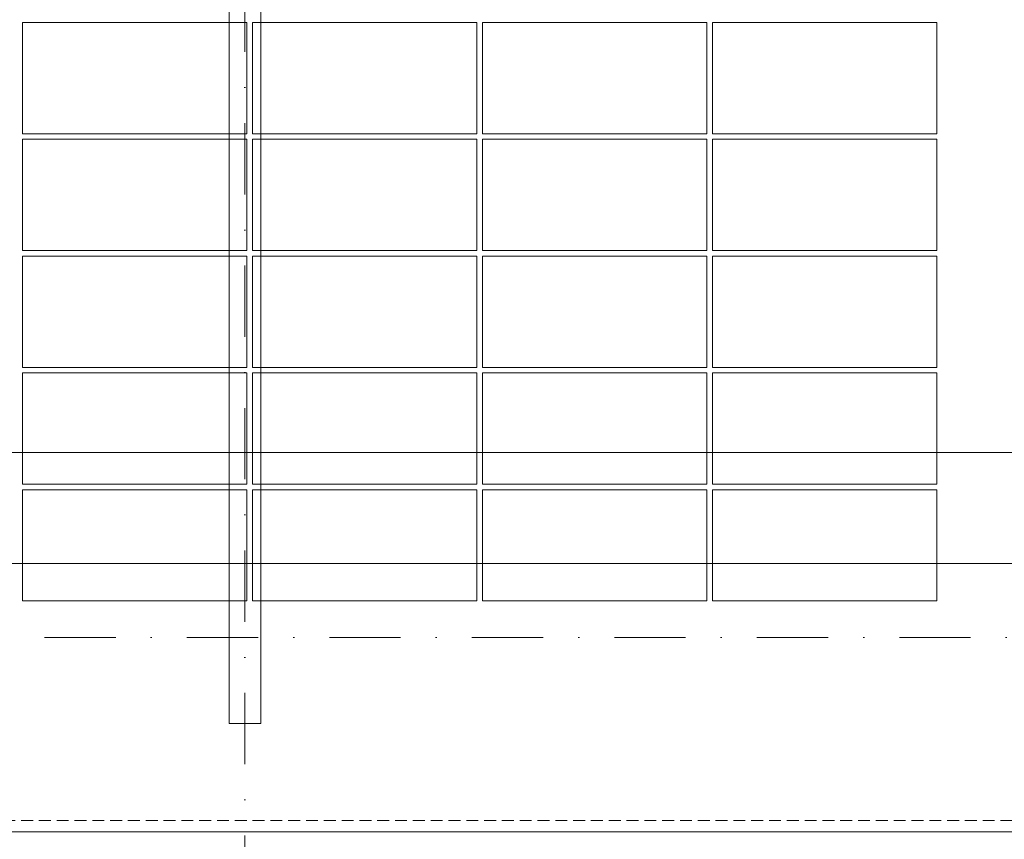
# Model space of a CAD drawing. Header units: millimetres. Extents: x -1695604 to 5289369, y -1488057 to 2187451.
# Tile 547 of 656: x 364795 to 370061, y 148920 to 153305. Entities that reach past the tile are written whole.
import ezdxf
from ezdxf import colors
from ezdxf.entities.mleader import LeaderData, LeaderLine
from ezdxf.math import Vec2, Vec3

# ---------------------------------------------------------------- set-up
doc = ezdxf.new("R2010")
doc.units = ezdxf.units.MM
for name, pattern in [('CENTERX2', [101.6, 63.5, -12.7, 12.7, -12.7]), ('DASHDOT', [25.4, 12.7, -6.35, 0, -6.35]), ('DASHED', [19.05, 12.7, -6.35]), ('HIDDEN', [9.525, 6.35, -3.175])]:
    doc.linetypes.add(name, pattern=pattern)
doc.layers.get('Defpoints').update_dxf_attribs({"color": 8})
for name, color, linetype, lineweight in [('A99_FVE', 30, 'Continuous', 5), ('A99_N_kce-pod', 7, 'DASHED', 20), ('A99_N_koty-200', 5, 'Continuous', 5), ('A99_N_koty-200 @ 1', 5, 'Continuous', 5), ('A99_N_koty-200 @ 10', 5, 'Continuous', 5), ('A99_N_koty-200 @ 100', 5, 'Continuous', 5), ('A99_N_koty-200 @ 200', 5, 'Continuous', 5), ('A99_N_koty-200 @ 250 (1)', 5, 'Continuous', 5), ('A99_N_koty-200 @ 250 (2)', 5, 'Continuous', 5), ('A99_N_koty-200 @ 400', 5, 'Continuous', 5), ('A99_N_txt-popis-50 @ 200', 240, 'Continuous', 9), ('A99_S_kce-pohl', 7, 'Continuous', 5), ('A99_S_osy', 1, 'CENTERX2', 5)]:
    doc.layers.add(name, color=color, linetype=linetype, lineweight=lineweight)
doc.styles.add('A99_kota', font='isocpeur.ttf', dxfattribs={"height": 2})
doc.styles.add('A99_popis', font='isocpeur.ttf')
doc.dimstyles.new('A99_kota_200 new', dxfattribs={"dimscale": 200, "dimtxt": 2, "dimasz": 1.2, "dimexe": 0.5, "dimexo": 1.5, "dimgap": 0.3, "dimtad": 1, "dimdec": 0, "dimzin": 3, "dimdsep": 46, "dimtxsty": 'A99_kota', "dimblk": 'ARCHTICK', "dimcen": 2.5, "dimazin": 2, "dimtfac": 0.75, "dimtdec": 0, "dimtmove": 2, "dimatfit": 0, "dimfxl": 0, "dimtolj": 1, "dimtzin": 0, "dimlwd": 5, "dimlwe": 5, "dimarcsym": 0})

# ---------------------------------------------------------------- blocks, each defined once
blk = doc.blocks.new('_ArchTick')
at = {"color": 0, "linetype": 'ByBlock', "const_width": 0.15}
blk.add_lwpolyline([(-0.5, -0.5), (0.5, 0.5)], dxfattribs=at)
blk = doc.blocks.new('*D4608')
at = {"layer": 'A99_N_koty-200', "color": 0, "linetype": 'Continuous', "lineweight": 5, "ltscale": 10, "transparency": 16777216}
for p, q in [((366000, 146925), (366000, 146475)), ((378000, 146925), (378000, 146475)), ((378000, 146525), (366000, 146525))]:
    blk.add_line(p, q, dxfattribs=at)
at = {"layer": 'Defpoints', "color": 0, "linetype": 'Continuous', "lineweight": 18, "ltscale": 10, "transparency": 16777216}
for p in [(366000, 149400), (378000, 149400), (366000, 146525)]:
    blk.add_point(p, dxfattribs=at)
at = {"layer": 'A99_N_koty-200', "color": 0, "linetype": 'Continuous', "lineweight": 5, "ltscale": 10, "transparency": 16777216, "xscale": 120, "yscale": 120, "zscale": 120, "rotation": 180}
blk.add_blockref('_ArchTick', (366000, 146525), dxfattribs=at)
at = {"layer": 'A99_N_koty-200', "color": 0, "linetype": 'Continuous', "lineweight": 5, "ltscale": 10, "transparency": 16777216, "xscale": 120, "yscale": 120, "zscale": 120}
blk.add_blockref('_ArchTick', (378000, 146525), dxfattribs=at)
at = {"layer": 'A99_N_koty-200', "color": 0, "linetype": 'Continuous', "ltscale": 10, "transparency": 16777216, "insert": (372000, 146655), "char_height": 200, "attachment_point": 5, "style": 'A99_kota'}
blk.add_mtext('\\A1;12000', dxfattribs=at)
blk = doc.blocks.new('*D4609')
at = {"layer": 'A99_N_koty-200', "color": 0, "linetype": 'Continuous', "lineweight": 5, "ltscale": 10, "transparency": 16777216}
for p, q in [((366000, 147325), (366000, 146425)), ((378000, 147325), (378000, 146425)), ((378000, 146525), (366000, 146525))]:
    blk.add_line(p, q, dxfattribs=at)
at = {"layer": 'Defpoints', "color": 0, "linetype": 'Continuous', "lineweight": 18, "ltscale": 10, "transparency": 16777216}
for p in [(366000, 149400), (378000, 149400), (366000, 146525)]:
    blk.add_point(p, dxfattribs=at)
at = {"layer": 'A99_N_koty-200', "color": 0, "linetype": 'Continuous', "lineweight": 5, "ltscale": 10, "transparency": 16777216, "xscale": 240, "yscale": 240, "zscale": 240, "rotation": 180}
blk.add_blockref('_ArchTick', (366000, 146525), dxfattribs=at)
at = {"layer": 'A99_N_koty-200', "color": 0, "linetype": 'Continuous', "lineweight": 5, "ltscale": 10, "transparency": 16777216, "xscale": 240, "yscale": 240, "zscale": 240}
blk.add_blockref('_ArchTick', (378000, 146525), dxfattribs=at)
at = {"layer": 'A99_N_koty-200', "color": 0, "linetype": 'Continuous', "ltscale": 10, "transparency": 16777216, "insert": (372000, 146785), "char_height": 400, "attachment_point": 5, "style": 'A99_kota'}
blk.add_mtext('\\A1;12000', dxfattribs=at)
blk = doc.blocks.new('*D4610')
at = {"layer": 'A99_N_koty-200', "color": 0, "linetype": 'Continuous', "lineweight": 5, "ltscale": 10, "transparency": 16777216}
for p, q in [((366000, 146529), (366000, 146524.5)), ((378000, 146525), (366000, 146525)), ((378000, 146529), (378000, 146524.5))]:
    blk.add_line(p, q, dxfattribs=at)
at = {"layer": 'Defpoints', "color": 0, "linetype": 'Continuous', "lineweight": 18, "ltscale": 10, "transparency": 16777216}
for p in [(366000, 149400), (378000, 149400), (366000, 146525)]:
    blk.add_point(p, dxfattribs=at)
at = {"layer": 'A99_N_koty-200', "color": 0, "linetype": 'Continuous', "lineweight": 5, "ltscale": 10, "transparency": 16777216, "xscale": 1.2, "yscale": 1.2, "zscale": 1.2, "rotation": 180}
blk.add_blockref('_ArchTick', (366000, 146525), dxfattribs=at)
at = {"layer": 'A99_N_koty-200', "color": 0, "linetype": 'Continuous', "lineweight": 5, "ltscale": 10, "transparency": 16777216, "xscale": 1.2, "yscale": 1.2, "zscale": 1.2}
blk.add_blockref('_ArchTick', (378000, 146525), dxfattribs=at)
at = {"layer": 'A99_N_koty-200', "color": 0, "linetype": 'Continuous', "ltscale": 10, "transparency": 16777216, "insert": (372000, 146526.3), "char_height": 2, "attachment_point": 5, "style": 'A99_kota'}
blk.add_mtext('\\A1;12000', dxfattribs=at)
blk = doc.blocks.new('*D4611')
at = {"layer": 'A99_N_koty-200', "color": 0, "linetype": 'Continuous', "lineweight": 5, "ltscale": 10, "transparency": 16777216}
for p, q in [((366000, 148125), (366000, 146325)), ((378000, 148125), (378000, 146325)), ((378000, 146525), (366000, 146525))]:
    blk.add_line(p, q, dxfattribs=at)
at = {"layer": 'Defpoints', "color": 0, "linetype": 'Continuous', "lineweight": 18, "ltscale": 10, "transparency": 16777216}
for p in [(366000, 149400), (378000, 149400), (366000, 146525)]:
    blk.add_point(p, dxfattribs=at)
at = {"layer": 'A99_N_koty-200', "color": 0, "linetype": 'Continuous', "lineweight": 5, "ltscale": 10, "transparency": 16777216, "xscale": 480, "yscale": 480, "zscale": 480, "rotation": 180}
blk.add_blockref('_ArchTick', (366000, 146525), dxfattribs=at)
at = {"layer": 'A99_N_koty-200', "color": 0, "linetype": 'Continuous', "lineweight": 5, "ltscale": 10, "transparency": 16777216, "xscale": 480, "yscale": 480, "zscale": 480}
blk.add_blockref('_ArchTick', (378000, 146525), dxfattribs=at)
at = {"layer": 'A99_N_koty-200', "color": 0, "linetype": 'Continuous', "ltscale": 10, "transparency": 16777216, "insert": (372000, 147045), "char_height": 800, "attachment_point": 5, "style": 'A99_kota'}
blk.add_mtext('\\A1;12000', dxfattribs=at)
blk = doc.blocks.new('*D4612')
at = {"layer": 'A99_N_koty-200', "color": 0, "linetype": 'Continuous', "lineweight": 5, "ltscale": 10, "transparency": 16777216}
for p, q in [((366000, 146565), (366000, 146520)), ((378000, 146525), (366000, 146525)), ((378000, 146565), (378000, 146520))]:
    blk.add_line(p, q, dxfattribs=at)
at = {"layer": 'Defpoints', "color": 0, "linetype": 'Continuous', "lineweight": 18, "ltscale": 10, "transparency": 16777216}
for p in [(366000, 149400), (378000, 149400), (366000, 146525)]:
    blk.add_point(p, dxfattribs=at)
at = {"layer": 'A99_N_koty-200', "color": 0, "linetype": 'Continuous', "lineweight": 5, "ltscale": 10, "transparency": 16777216, "xscale": 12, "yscale": 12, "zscale": 12, "rotation": 180}
blk.add_blockref('_ArchTick', (366000, 146525), dxfattribs=at)
at = {"layer": 'A99_N_koty-200', "color": 0, "linetype": 'Continuous', "lineweight": 5, "ltscale": 10, "transparency": 16777216, "xscale": 12, "yscale": 12, "zscale": 12}
blk.add_blockref('_ArchTick', (378000, 146525), dxfattribs=at)
at = {"layer": 'A99_N_koty-200', "color": 0, "linetype": 'Continuous', "ltscale": 10, "transparency": 16777216, "insert": (372000, 146538), "char_height": 20, "attachment_point": 5, "style": 'A99_kota'}
blk.add_mtext('\\A1;12000', dxfattribs=at)
blk = doc.blocks.new('*D4613')
at = {"layer": 'A99_N_koty-200', "color": 0, "linetype": 'Continuous', "lineweight": 5, "ltscale": 10, "transparency": 16777216}
for p, q in [((366000, 147525), (366000, 146400)), ((378000, 147525), (378000, 146400)), ((378000, 146525), (366000, 146525))]:
    blk.add_line(p, q, dxfattribs=at)
at = {"layer": 'Defpoints', "color": 0, "linetype": 'Continuous', "lineweight": 18, "ltscale": 10, "transparency": 16777216}
for p in [(366000, 149400), (378000, 149400), (366000, 146525)]:
    blk.add_point(p, dxfattribs=at)
at = {"layer": 'A99_N_koty-200', "color": 0, "linetype": 'Continuous', "lineweight": 5, "ltscale": 10, "transparency": 16777216, "xscale": 300, "yscale": 300, "zscale": 300, "rotation": 180}
blk.add_blockref('_ArchTick', (366000, 146525), dxfattribs=at)
at = {"layer": 'A99_N_koty-200', "color": 0, "linetype": 'Continuous', "lineweight": 5, "ltscale": 10, "transparency": 16777216, "xscale": 300, "yscale": 300, "zscale": 300}
blk.add_blockref('_ArchTick', (378000, 146525), dxfattribs=at)
at = {"layer": 'A99_N_koty-200', "color": 0, "linetype": 'Continuous', "ltscale": 10, "transparency": 16777216, "insert": (372000, 146850), "char_height": 500, "attachment_point": 5, "style": 'A99_kota'}
blk.add_mtext('\\A1;12000', dxfattribs=at)
blk = doc.blocks.new('*D4614')
at = {"layer": 'A99_N_koty-200', "color": 0, "linetype": 'Continuous', "lineweight": 5, "ltscale": 10, "transparency": 16777216}
for p, q in [((366000, 147525), (366000, 146400)), ((378000, 147525), (378000, 146400)), ((378000, 146525), (366000, 146525))]:
    blk.add_line(p, q, dxfattribs=at)
at = {"layer": 'Defpoints', "color": 0, "linetype": 'Continuous', "lineweight": 18, "ltscale": 10, "transparency": 16777216}
for p in [(366000, 149400), (378000, 149400), (366000, 146525)]:
    blk.add_point(p, dxfattribs=at)
at = {"layer": 'A99_N_koty-200', "color": 0, "linetype": 'Continuous', "lineweight": 5, "ltscale": 10, "transparency": 16777216, "xscale": 300, "yscale": 300, "zscale": 300, "rotation": 180}
blk.add_blockref('_ArchTick', (366000, 146525), dxfattribs=at)
at = {"layer": 'A99_N_koty-200', "color": 0, "linetype": 'Continuous', "lineweight": 5, "ltscale": 10, "transparency": 16777216, "xscale": 300, "yscale": 300, "zscale": 300}
blk.add_blockref('_ArchTick', (378000, 146525), dxfattribs=at)
at = {"layer": 'A99_N_koty-200', "color": 0, "linetype": 'Continuous', "ltscale": 10, "transparency": 16777216, "insert": (372000, 146850), "char_height": 500, "attachment_point": 5, "style": 'A99_kota'}
blk.add_mtext('\\A1;12000', dxfattribs=at)
blk = doc.blocks.new('*D4624')
at = {"layer": 'A99_N_koty-200', "color": 0, "linetype": 'Continuous', "lineweight": 5, "ltscale": 10, "transparency": 16777216}
for p, q in [((354000, 146925), (354000, 146475)), ((366000, 146925), (366000, 146475)), ((366000, 146525), (354000, 146525))]:
    blk.add_line(p, q, dxfattribs=at)
at = {"layer": 'Defpoints', "color": 0, "linetype": 'Continuous', "lineweight": 18, "ltscale": 10, "transparency": 16777216}
for p in [(354000, 149400), (366000, 149400), (354000, 146525)]:
    blk.add_point(p, dxfattribs=at)
at = {"layer": 'A99_N_koty-200', "color": 0, "linetype": 'Continuous', "lineweight": 5, "ltscale": 10, "transparency": 16777216, "xscale": 120, "yscale": 120, "zscale": 120, "rotation": 180}
blk.add_blockref('_ArchTick', (354000, 146525), dxfattribs=at)
at = {"layer": 'A99_N_koty-200', "color": 0, "linetype": 'Continuous', "lineweight": 5, "ltscale": 10, "transparency": 16777216, "xscale": 120, "yscale": 120, "zscale": 120}
blk.add_blockref('_ArchTick', (366000, 146525), dxfattribs=at)
at = {"layer": 'A99_N_koty-200', "color": 0, "linetype": 'Continuous', "ltscale": 10, "transparency": 16777216, "insert": (360000, 146655), "char_height": 200, "attachment_point": 5, "style": 'A99_kota'}
blk.add_mtext('\\A1;12000', dxfattribs=at)
blk = doc.blocks.new('*D4625')
at = {"layer": 'A99_N_koty-200', "color": 0, "linetype": 'Continuous', "lineweight": 5, "ltscale": 10, "transparency": 16777216}
for p, q in [((354000, 147325), (354000, 146425)), ((366000, 147325), (366000, 146425)), ((366000, 146525), (354000, 146525))]:
    blk.add_line(p, q, dxfattribs=at)
at = {"layer": 'Defpoints', "color": 0, "linetype": 'Continuous', "lineweight": 18, "ltscale": 10, "transparency": 16777216}
for p in [(354000, 149400), (366000, 149400), (354000, 146525)]:
    blk.add_point(p, dxfattribs=at)
at = {"layer": 'A99_N_koty-200', "color": 0, "linetype": 'Continuous', "lineweight": 5, "ltscale": 10, "transparency": 16777216, "xscale": 240, "yscale": 240, "zscale": 240, "rotation": 180}
blk.add_blockref('_ArchTick', (354000, 146525), dxfattribs=at)
at = {"layer": 'A99_N_koty-200', "color": 0, "linetype": 'Continuous', "lineweight": 5, "ltscale": 10, "transparency": 16777216, "xscale": 240, "yscale": 240, "zscale": 240}
blk.add_blockref('_ArchTick', (366000, 146525), dxfattribs=at)
at = {"layer": 'A99_N_koty-200', "color": 0, "linetype": 'Continuous', "ltscale": 10, "transparency": 16777216, "insert": (360000, 146785), "char_height": 400, "attachment_point": 5, "style": 'A99_kota'}
blk.add_mtext('\\A1;12000', dxfattribs=at)
blk = doc.blocks.new('*D4626')
at = {"layer": 'A99_N_koty-200', "color": 0, "linetype": 'Continuous', "lineweight": 5, "ltscale": 10, "transparency": 16777216}
for p, q in [((354000, 146529), (354000, 146524.5)), ((366000, 146525), (354000, 146525)), ((366000, 146529), (366000, 146524.5))]:
    blk.add_line(p, q, dxfattribs=at)
at = {"layer": 'Defpoints', "color": 0, "linetype": 'Continuous', "lineweight": 18, "ltscale": 10, "transparency": 16777216}
for p in [(354000, 149400), (366000, 149400), (354000, 146525)]:
    blk.add_point(p, dxfattribs=at)
at = {"layer": 'A99_N_koty-200', "color": 0, "linetype": 'Continuous', "lineweight": 5, "ltscale": 10, "transparency": 16777216, "xscale": 1.2, "yscale": 1.2, "zscale": 1.2, "rotation": 180}
blk.add_blockref('_ArchTick', (354000, 146525), dxfattribs=at)
at = {"layer": 'A99_N_koty-200', "color": 0, "linetype": 'Continuous', "lineweight": 5, "ltscale": 10, "transparency": 16777216, "xscale": 1.2, "yscale": 1.2, "zscale": 1.2}
blk.add_blockref('_ArchTick', (366000, 146525), dxfattribs=at)
at = {"layer": 'A99_N_koty-200', "color": 0, "linetype": 'Continuous', "ltscale": 10, "transparency": 16777216, "insert": (360000, 146526.3), "char_height": 2, "attachment_point": 5, "style": 'A99_kota'}
blk.add_mtext('\\A1;12000', dxfattribs=at)
blk = doc.blocks.new('*D4627')
at = {"layer": 'A99_N_koty-200', "color": 0, "linetype": 'Continuous', "lineweight": 5, "ltscale": 10, "transparency": 16777216}
for p, q in [((354000, 148125), (354000, 146325)), ((366000, 148125), (366000, 146325)), ((366000, 146525), (354000, 146525))]:
    blk.add_line(p, q, dxfattribs=at)
at = {"layer": 'Defpoints', "color": 0, "linetype": 'Continuous', "lineweight": 18, "ltscale": 10, "transparency": 16777216}
for p in [(354000, 149400), (366000, 149400), (354000, 146525)]:
    blk.add_point(p, dxfattribs=at)
at = {"layer": 'A99_N_koty-200', "color": 0, "linetype": 'Continuous', "lineweight": 5, "ltscale": 10, "transparency": 16777216, "xscale": 480, "yscale": 480, "zscale": 480, "rotation": 180}
blk.add_blockref('_ArchTick', (354000, 146525), dxfattribs=at)
at = {"layer": 'A99_N_koty-200', "color": 0, "linetype": 'Continuous', "lineweight": 5, "ltscale": 10, "transparency": 16777216, "xscale": 480, "yscale": 480, "zscale": 480}
blk.add_blockref('_ArchTick', (366000, 146525), dxfattribs=at)
at = {"layer": 'A99_N_koty-200', "color": 0, "linetype": 'Continuous', "ltscale": 10, "transparency": 16777216, "insert": (360000, 147045), "char_height": 800, "attachment_point": 5, "style": 'A99_kota'}
blk.add_mtext('\\A1;12000', dxfattribs=at)
blk = doc.blocks.new('*D4628')
at = {"layer": 'A99_N_koty-200', "color": 0, "linetype": 'Continuous', "lineweight": 5, "ltscale": 10, "transparency": 16777216}
for p, q in [((354000, 146565), (354000, 146520)), ((366000, 146525), (354000, 146525)), ((366000, 146565), (366000, 146520))]:
    blk.add_line(p, q, dxfattribs=at)
at = {"layer": 'Defpoints', "color": 0, "linetype": 'Continuous', "lineweight": 18, "ltscale": 10, "transparency": 16777216}
for p in [(354000, 149400), (366000, 149400), (354000, 146525)]:
    blk.add_point(p, dxfattribs=at)
at = {"layer": 'A99_N_koty-200', "color": 0, "linetype": 'Continuous', "lineweight": 5, "ltscale": 10, "transparency": 16777216, "xscale": 12, "yscale": 12, "zscale": 12, "rotation": 180}
blk.add_blockref('_ArchTick', (354000, 146525), dxfattribs=at)
at = {"layer": 'A99_N_koty-200', "color": 0, "linetype": 'Continuous', "lineweight": 5, "ltscale": 10, "transparency": 16777216, "xscale": 12, "yscale": 12, "zscale": 12}
blk.add_blockref('_ArchTick', (366000, 146525), dxfattribs=at)
at = {"layer": 'A99_N_koty-200', "color": 0, "linetype": 'Continuous', "ltscale": 10, "transparency": 16777216, "insert": (360000, 146538), "char_height": 20, "attachment_point": 5, "style": 'A99_kota'}
blk.add_mtext('\\A1;12000', dxfattribs=at)
blk = doc.blocks.new('*D4629')
at = {"layer": 'A99_N_koty-200', "color": 0, "linetype": 'Continuous', "lineweight": 5, "ltscale": 10, "transparency": 16777216}
for p, q in [((354000, 147525), (354000, 146400)), ((366000, 147525), (366000, 146400)), ((366000, 146525), (354000, 146525))]:
    blk.add_line(p, q, dxfattribs=at)
at = {"layer": 'Defpoints', "color": 0, "linetype": 'Continuous', "lineweight": 18, "ltscale": 10, "transparency": 16777216}
for p in [(354000, 149400), (366000, 149400), (354000, 146525)]:
    blk.add_point(p, dxfattribs=at)
at = {"layer": 'A99_N_koty-200', "color": 0, "linetype": 'Continuous', "lineweight": 5, "ltscale": 10, "transparency": 16777216, "xscale": 300, "yscale": 300, "zscale": 300, "rotation": 180}
blk.add_blockref('_ArchTick', (354000, 146525), dxfattribs=at)
at = {"layer": 'A99_N_koty-200', "color": 0, "linetype": 'Continuous', "lineweight": 5, "ltscale": 10, "transparency": 16777216, "xscale": 300, "yscale": 300, "zscale": 300}
blk.add_blockref('_ArchTick', (366000, 146525), dxfattribs=at)
at = {"layer": 'A99_N_koty-200', "color": 0, "linetype": 'Continuous', "ltscale": 10, "transparency": 16777216, "insert": (360000, 146850), "char_height": 500, "attachment_point": 5, "style": 'A99_kota'}
blk.add_mtext('\\A1;12000', dxfattribs=at)
blk = doc.blocks.new('*D4630')
at = {"layer": 'A99_N_koty-200', "color": 0, "linetype": 'Continuous', "lineweight": 5, "ltscale": 10, "transparency": 16777216}
for p, q in [((354000, 147525), (354000, 146400)), ((366000, 147525), (366000, 146400)), ((366000, 146525), (354000, 146525))]:
    blk.add_line(p, q, dxfattribs=at)
at = {"layer": 'Defpoints', "color": 0, "linetype": 'Continuous', "lineweight": 18, "ltscale": 10, "transparency": 16777216}
for p in [(354000, 149400), (366000, 149400), (354000, 146525)]:
    blk.add_point(p, dxfattribs=at)
at = {"layer": 'A99_N_koty-200', "color": 0, "linetype": 'Continuous', "lineweight": 5, "ltscale": 10, "transparency": 16777216, "xscale": 300, "yscale": 300, "zscale": 300, "rotation": 180}
blk.add_blockref('_ArchTick', (354000, 146525), dxfattribs=at)
at = {"layer": 'A99_N_koty-200', "color": 0, "linetype": 'Continuous', "lineweight": 5, "ltscale": 10, "transparency": 16777216, "xscale": 300, "yscale": 300, "zscale": 300}
blk.add_blockref('_ArchTick', (366000, 146525), dxfattribs=at)
at = {"layer": 'A99_N_koty-200', "color": 0, "linetype": 'Continuous', "ltscale": 10, "transparency": 16777216, "insert": (360000, 146850), "char_height": 500, "attachment_point": 5, "style": 'A99_kota'}
blk.add_mtext('\\A1;12000', dxfattribs=at)
blk = doc.blocks.new('*D4781')
at = {"layer": 'A99_N_koty-200', "color": 0, "linetype": 'Continuous', "lineweight": 5, "ltscale": 10, "transparency": 16777216}
for p, q in [((330000, 150190), (330000, 151090)), ((378275, 150190), (378275, 151090)), ((330000, 150990), (378275, 150990))]:
    blk.add_line(p, q, dxfattribs=at)
at = {"layer": 'Defpoints', "color": 0, "linetype": 'Continuous', "lineweight": 18, "ltscale": 10, "transparency": 16777216}
for p in [(378275, 150990), (330000, 148920), (378275, 148920)]:
    blk.add_point(p, dxfattribs=at)
at = {"layer": 'A99_N_koty-200', "color": 0, "linetype": 'Continuous', "lineweight": 5, "ltscale": 10, "transparency": 16777216, "xscale": 240, "yscale": 240, "zscale": 240, "rotation": 180}
blk.add_blockref('_ArchTick', (330000, 150990), dxfattribs=at)
at = {"layer": 'A99_N_koty-200', "color": 0, "linetype": 'Continuous', "lineweight": 5, "ltscale": 10, "transparency": 16777216, "xscale": 240, "yscale": 240, "zscale": 240}
blk.add_blockref('_ArchTick', (378275, 150990), dxfattribs=at)
at = {"layer": 'A99_N_koty-200', "color": 0, "linetype": 'Continuous', "ltscale": 10, "transparency": 16777216, "insert": (354778.8, 151330), "char_height": 400, "attachment_point": 5, "style": 'A99_kota'}
blk.add_mtext('\\A1;48275', dxfattribs=at)
blk = doc.blocks.new('*D4782')
at = {"layer": 'A99_N_koty-200', "color": 0, "linetype": 'Continuous', "lineweight": 5, "ltscale": 10, "transparency": 16777216}
for p, q in [((330000, 149995), (330000, 150445)), ((378275, 149995), (378275, 150445)), ((330000, 150395), (378275, 150395))]:
    blk.add_line(p, q, dxfattribs=at)
at = {"layer": 'Defpoints', "color": 0, "linetype": 'Continuous', "lineweight": 18, "ltscale": 10, "transparency": 16777216}
for p in [(378275, 150395), (330000, 148920), (378275, 148920)]:
    blk.add_point(p, dxfattribs=at)
at = {"layer": 'A99_N_koty-200', "color": 0, "linetype": 'Continuous', "lineweight": 5, "ltscale": 10, "transparency": 16777216, "xscale": 120, "yscale": 120, "zscale": 120, "rotation": 180}
blk.add_blockref('_ArchTick', (330000, 150395), dxfattribs=at)
at = {"layer": 'A99_N_koty-200', "color": 0, "linetype": 'Continuous', "lineweight": 5, "ltscale": 10, "transparency": 16777216, "xscale": 120, "yscale": 120, "zscale": 120}
blk.add_blockref('_ArchTick', (378275, 150395), dxfattribs=at)
at = {"layer": 'A99_N_koty-200', "color": 0, "linetype": 'Continuous', "ltscale": 10, "transparency": 16777216, "insert": (354137.5, 150525), "char_height": 200, "attachment_point": 5, "style": 'A99_kota'}
blk.add_mtext('\\A1;48275', dxfattribs=at)
blk = doc.blocks.new('*D4783')
at = {"layer": 'A99_N_koty-200', "color": 0, "linetype": 'Continuous', "lineweight": 5, "ltscale": 10, "transparency": 16777216}
for p, q in [((330000, 150391), (330000, 150395.5)), ((330000, 150395), (378275, 150395)), ((378275, 150391), (378275, 150395.5))]:
    blk.add_line(p, q, dxfattribs=at)
at = {"layer": 'Defpoints', "color": 0, "linetype": 'Continuous', "lineweight": 18, "ltscale": 10, "transparency": 16777216}
for p in [(378275, 150395), (330000, 148920), (378275, 148920)]:
    blk.add_point(p, dxfattribs=at)
at = {"layer": 'A99_N_koty-200', "color": 0, "linetype": 'Continuous', "lineweight": 5, "ltscale": 10, "transparency": 16777216, "xscale": 1.2, "yscale": 1.2, "zscale": 1.2, "rotation": 180}
blk.add_blockref('_ArchTick', (330000, 150395), dxfattribs=at)
at = {"layer": 'A99_N_koty-200', "color": 0, "linetype": 'Continuous', "lineweight": 5, "ltscale": 10, "transparency": 16777216, "xscale": 1.2, "yscale": 1.2, "zscale": 1.2}
blk.add_blockref('_ArchTick', (378275, 150395), dxfattribs=at)
at = {"layer": 'A99_N_koty-200', "color": 0, "linetype": 'Continuous', "ltscale": 10, "transparency": 16777216, "insert": (354137.5, 150396.3), "char_height": 2, "attachment_point": 5, "style": 'A99_kota'}
blk.add_mtext('\\A1;48275', dxfattribs=at)
blk = doc.blocks.new('*D4784')
at = {"layer": 'A99_N_koty-200', "color": 0, "linetype": 'Continuous', "lineweight": 5, "ltscale": 10, "transparency": 16777216}
for p, q in [((330000, 149520), (330000, 150595)), ((378275, 149520), (378275, 150595)), ((330000, 150395), (378275, 150395))]:
    blk.add_line(p, q, dxfattribs=at)
at = {"layer": 'Defpoints', "color": 0, "linetype": 'Continuous', "lineweight": 18, "ltscale": 10, "transparency": 16777216}
for p in [(378275, 150395), (330000, 148920), (378275, 148920)]:
    blk.add_point(p, dxfattribs=at)
at = {"layer": 'A99_N_koty-200', "color": 0, "linetype": 'Continuous', "lineweight": 5, "ltscale": 10, "transparency": 16777216, "xscale": 480, "yscale": 480, "zscale": 480, "rotation": 180}
blk.add_blockref('_ArchTick', (330000, 150395), dxfattribs=at)
at = {"layer": 'A99_N_koty-200', "color": 0, "linetype": 'Continuous', "lineweight": 5, "ltscale": 10, "transparency": 16777216, "xscale": 480, "yscale": 480, "zscale": 480}
blk.add_blockref('_ArchTick', (378275, 150395), dxfattribs=at)
at = {"layer": 'A99_N_koty-200', "color": 0, "linetype": 'Continuous', "ltscale": 10, "transparency": 16777216, "insert": (354137.5, 150915), "char_height": 800, "attachment_point": 5, "style": 'A99_kota'}
blk.add_mtext('\\A1;48275', dxfattribs=at)
blk = doc.blocks.new('*D4785')
at = {"layer": 'A99_N_koty-200', "color": 0, "linetype": 'Continuous', "lineweight": 5, "ltscale": 10, "transparency": 16777216}
for p, q in [((330000, 150355), (330000, 150400)), ((330000, 150395), (378275, 150395)), ((378275, 150355), (378275, 150400))]:
    blk.add_line(p, q, dxfattribs=at)
at = {"layer": 'Defpoints', "color": 0, "linetype": 'Continuous', "lineweight": 18, "ltscale": 10, "transparency": 16777216}
for p in [(378275, 150395), (330000, 148920), (378275, 148920)]:
    blk.add_point(p, dxfattribs=at)
at = {"layer": 'A99_N_koty-200', "color": 0, "linetype": 'Continuous', "lineweight": 5, "ltscale": 10, "transparency": 16777216, "xscale": 12, "yscale": 12, "zscale": 12, "rotation": 180}
blk.add_blockref('_ArchTick', (330000, 150395), dxfattribs=at)
at = {"layer": 'A99_N_koty-200', "color": 0, "linetype": 'Continuous', "lineweight": 5, "ltscale": 10, "transparency": 16777216, "xscale": 12, "yscale": 12, "zscale": 12}
blk.add_blockref('_ArchTick', (378275, 150395), dxfattribs=at)
at = {"layer": 'A99_N_koty-200', "color": 0, "linetype": 'Continuous', "ltscale": 10, "transparency": 16777216, "insert": (354137.5, 150408), "char_height": 20, "attachment_point": 5, "style": 'A99_kota'}
blk.add_mtext('\\A1;48275', dxfattribs=at)
blk = doc.blocks.new('*D4786')
at = {"layer": 'A99_N_koty-200', "color": 0, "linetype": 'Continuous', "lineweight": 5, "ltscale": 10, "transparency": 16777216}
for p, q in [((330000, 149395), (330000, 150520)), ((378275, 149395), (378275, 150520)), ((330000, 150395), (378275, 150395))]:
    blk.add_line(p, q, dxfattribs=at)
at = {"layer": 'Defpoints', "color": 0, "linetype": 'Continuous', "lineweight": 18, "ltscale": 10, "transparency": 16777216}
for p in [(378275, 150395), (330000, 148920), (378275, 148920)]:
    blk.add_point(p, dxfattribs=at)
at = {"layer": 'A99_N_koty-200', "color": 0, "linetype": 'Continuous', "lineweight": 5, "ltscale": 10, "transparency": 16777216, "xscale": 300, "yscale": 300, "zscale": 300, "rotation": 180}
blk.add_blockref('_ArchTick', (330000, 150395), dxfattribs=at)
at = {"layer": 'A99_N_koty-200', "color": 0, "linetype": 'Continuous', "lineweight": 5, "ltscale": 10, "transparency": 16777216, "xscale": 300, "yscale": 300, "zscale": 300}
blk.add_blockref('_ArchTick', (378275, 150395), dxfattribs=at)
at = {"layer": 'A99_N_koty-200', "color": 0, "linetype": 'Continuous', "ltscale": 10, "transparency": 16777216, "insert": (354137.5, 150720), "char_height": 500, "attachment_point": 5, "style": 'A99_kota'}
blk.add_mtext('\\A1;48275', dxfattribs=at)
blk = doc.blocks.new('*D4787')
at = {"layer": 'A99_N_koty-200', "color": 0, "linetype": 'Continuous', "lineweight": 5, "ltscale": 10, "transparency": 16777216}
for p, q in [((330000, 149395), (330000, 150520)), ((378275, 149395), (378275, 150520)), ((330000, 150395), (378275, 150395))]:
    blk.add_line(p, q, dxfattribs=at)
at = {"layer": 'Defpoints', "color": 0, "linetype": 'Continuous', "lineweight": 18, "ltscale": 10, "transparency": 16777216}
for p in [(378275, 150395), (330000, 148920), (378275, 148920)]:
    blk.add_point(p, dxfattribs=at)
at = {"layer": 'A99_N_koty-200', "color": 0, "linetype": 'Continuous', "lineweight": 5, "ltscale": 10, "transparency": 16777216, "xscale": 300, "yscale": 300, "zscale": 300, "rotation": 180}
blk.add_blockref('_ArchTick', (330000, 150395), dxfattribs=at)
at = {"layer": 'A99_N_koty-200', "color": 0, "linetype": 'Continuous', "lineweight": 5, "ltscale": 10, "transparency": 16777216, "xscale": 300, "yscale": 300, "zscale": 300}
blk.add_blockref('_ArchTick', (378275, 150395), dxfattribs=at)
at = {"layer": 'A99_N_koty-200', "color": 0, "linetype": 'Continuous', "ltscale": 10, "transparency": 16777216, "insert": (354137.5, 150720), "char_height": 500, "attachment_point": 5, "style": 'A99_kota'}
blk.add_mtext('\\A1;48275', dxfattribs=at)
blk = doc.blocks.new('*U5977')
at = {"layer": 'A99_N_koty-200 @ 1', "linetype": 'Continuous', "ltscale": 10}
dim = blk.add_linear_dim(base=(366000, 146525), p1=(378000, 149400), p2=(366000, 149400), angle=180, dimstyle='A99_kota_200 new', override={"dimscale": 1, "dimtix": 1, "dimtofl": 1, "dimtmove": 1, "dimatfit": 1}, dxfattribs=at)
dim.commit()
dim.dimension.update_dxf_attribs({"geometry": '*D4610', "text_midpoint": (372000, 146526.3)})
at = {"layer": 'A99_N_koty-200 @ 10', "linetype": 'Continuous', "ltscale": 10}
dim = blk.add_linear_dim(base=(366000, 146525), p1=(378000, 149400), p2=(366000, 149400), angle=180, dimstyle='A99_kota_200 new', override={"dimscale": 10, "dimtix": 1, "dimtofl": 1, "dimtmove": 1, "dimatfit": 1}, dxfattribs=at)
dim.commit()
dim.dimension.update_dxf_attribs({"geometry": '*D4612', "text_midpoint": (372000, 146538)})
at = {"layer": 'A99_N_koty-200 @ 100', "linetype": 'Continuous', "ltscale": 10}
dim = blk.add_linear_dim(base=(366000, 146525), p1=(378000, 149400), p2=(366000, 149400), angle=180, dimstyle='A99_kota_200 new', override={"dimscale": 100, "dimtix": 1, "dimtofl": 1, "dimtmove": 1, "dimatfit": 1}, dxfattribs=at)
dim.commit()
dim.dimension.update_dxf_attribs({"geometry": '*D4608', "text_midpoint": (372000, 146655)})
at = {"layer": 'A99_N_koty-200 @ 200', "linetype": 'Continuous', "ltscale": 10}
dim = blk.add_linear_dim(base=(366000, 146525), p1=(378000, 149400), p2=(366000, 149400), angle=180, dimstyle='A99_kota_200 new', override={"dimscale": 200, "dimtix": 1, "dimtofl": 1, "dimtmove": 1, "dimatfit": 1}, dxfattribs=at)
dim.commit()
dim.dimension.update_dxf_attribs({"geometry": '*D4609', "text_midpoint": (372000, 146785)})
at = {"layer": 'A99_N_koty-200 @ 250 (1)', "linetype": 'Continuous', "ltscale": 10}
dim = blk.add_linear_dim(base=(366000, 146525), p1=(378000, 149400), p2=(366000, 149400), angle=180, dimstyle='A99_kota_200 new', override={"dimscale": 250, "dimtix": 1, "dimtofl": 1, "dimtmove": 1, "dimatfit": 1}, dxfattribs=at)
dim.commit()
dim.dimension.update_dxf_attribs({"geometry": '*D4614', "text_midpoint": (372000, 146850)})
at = {"layer": 'A99_N_koty-200 @ 250 (2)', "linetype": 'Continuous', "ltscale": 10}
dim = blk.add_linear_dim(base=(366000, 146525), p1=(378000, 149400), p2=(366000, 149400), angle=180, dimstyle='A99_kota_200 new', override={"dimscale": 250, "dimtix": 1, "dimtofl": 1, "dimtmove": 1, "dimatfit": 1}, dxfattribs=at)
dim.commit()
dim.dimension.update_dxf_attribs({"geometry": '*D4613', "text_midpoint": (372000, 146850)})
at = {"layer": 'A99_N_koty-200 @ 400', "linetype": 'Continuous', "ltscale": 10}
dim = blk.add_linear_dim(base=(366000, 146525), p1=(378000, 149400), p2=(366000, 149400), angle=180, dimstyle='A99_kota_200 new', override={"dimscale": 400, "dimtix": 1, "dimtofl": 1, "dimtmove": 1, "dimatfit": 1}, dxfattribs=at)
dim.commit()
dim.dimension.update_dxf_attribs({"geometry": '*D4611', "text_midpoint": (372000, 147045)})
blk = doc.blocks.new('*U5979')
at = {"layer": 'A99_N_koty-200 @ 1', "linetype": 'Continuous', "ltscale": 10}
dim = blk.add_linear_dim(base=(354000, 146525), p1=(366000, 149400), p2=(354000, 149400), angle=180, dimstyle='A99_kota_200 new', override={"dimscale": 1, "dimtix": 1, "dimtofl": 1, "dimtmove": 1, "dimatfit": 1}, dxfattribs=at)
dim.commit()
dim.dimension.update_dxf_attribs({"geometry": '*D4626', "text_midpoint": (360000, 146526.3)})
at = {"layer": 'A99_N_koty-200 @ 10', "linetype": 'Continuous', "ltscale": 10}
dim = blk.add_linear_dim(base=(354000, 146525), p1=(366000, 149400), p2=(354000, 149400), angle=180, dimstyle='A99_kota_200 new', override={"dimscale": 10, "dimtix": 1, "dimtofl": 1, "dimtmove": 1, "dimatfit": 1}, dxfattribs=at)
dim.commit()
dim.dimension.update_dxf_attribs({"geometry": '*D4628', "text_midpoint": (360000, 146538)})
at = {"layer": 'A99_N_koty-200 @ 100', "linetype": 'Continuous', "ltscale": 10}
dim = blk.add_linear_dim(base=(354000, 146525), p1=(366000, 149400), p2=(354000, 149400), angle=180, dimstyle='A99_kota_200 new', override={"dimscale": 100, "dimtix": 1, "dimtofl": 1, "dimtmove": 1, "dimatfit": 1}, dxfattribs=at)
dim.commit()
dim.dimension.update_dxf_attribs({"geometry": '*D4624', "text_midpoint": (360000, 146655)})
at = {"layer": 'A99_N_koty-200 @ 200', "linetype": 'Continuous', "ltscale": 10}
dim = blk.add_linear_dim(base=(354000, 146525), p1=(366000, 149400), p2=(354000, 149400), angle=180, dimstyle='A99_kota_200 new', override={"dimscale": 200, "dimtix": 1, "dimtofl": 1, "dimtmove": 1, "dimatfit": 1}, dxfattribs=at)
dim.commit()
dim.dimension.update_dxf_attribs({"geometry": '*D4625', "text_midpoint": (360000, 146785)})
at = {"layer": 'A99_N_koty-200 @ 250 (1)', "linetype": 'Continuous', "ltscale": 10}
dim = blk.add_linear_dim(base=(354000, 146525), p1=(366000, 149400), p2=(354000, 149400), angle=180, dimstyle='A99_kota_200 new', override={"dimscale": 250, "dimtix": 1, "dimtofl": 1, "dimtmove": 1, "dimatfit": 1}, dxfattribs=at)
dim.commit()
dim.dimension.update_dxf_attribs({"geometry": '*D4630', "text_midpoint": (360000, 146850)})
at = {"layer": 'A99_N_koty-200 @ 250 (2)', "linetype": 'Continuous', "ltscale": 10}
dim = blk.add_linear_dim(base=(354000, 146525), p1=(366000, 149400), p2=(354000, 149400), angle=180, dimstyle='A99_kota_200 new', override={"dimscale": 250, "dimtix": 1, "dimtofl": 1, "dimtmove": 1, "dimatfit": 1}, dxfattribs=at)
dim.commit()
dim.dimension.update_dxf_attribs({"geometry": '*D4629', "text_midpoint": (360000, 146850)})
at = {"layer": 'A99_N_koty-200 @ 400', "linetype": 'Continuous', "ltscale": 10}
dim = blk.add_linear_dim(base=(354000, 146525), p1=(366000, 149400), p2=(354000, 149400), angle=180, dimstyle='A99_kota_200 new', override={"dimscale": 400, "dimtix": 1, "dimtofl": 1, "dimtmove": 1, "dimatfit": 1}, dxfattribs=at)
dim.commit()
dim.dimension.update_dxf_attribs({"geometry": '*D4627', "text_midpoint": (360000, 147045)})
blk = doc.blocks.new('*U6018')
at = {"layer": 'A99_N_koty-200 @ 1', "linetype": 'Continuous', "ltscale": 10}
dim = blk.add_linear_dim(base=(378275, 150395), p1=(330000, 148920), p2=(378275, 148920), dimstyle='A99_kota_200 new', override={"dimscale": 1, "dimtix": 1, "dimtofl": 1, "dimtmove": 2, "dimatfit": 3}, dxfattribs=at)
dim.commit()
dim.dimension.update_dxf_attribs({"geometry": '*D4783', "text_midpoint": (354137.5, 150396.3)})
at = {"layer": 'A99_N_koty-200 @ 10', "linetype": 'Continuous', "ltscale": 10}
dim = blk.add_linear_dim(base=(378275, 150395), p1=(330000, 148920), p2=(378275, 148920), dimstyle='A99_kota_200 new', override={"dimscale": 10, "dimtix": 1, "dimtofl": 1, "dimtmove": 2, "dimatfit": 3}, dxfattribs=at)
dim.commit()
dim.dimension.update_dxf_attribs({"geometry": '*D4785', "text_midpoint": (354137.5, 150408)})
at = {"layer": 'A99_N_koty-200 @ 100', "linetype": 'Continuous', "ltscale": 10}
dim = blk.add_linear_dim(base=(378275, 150395), p1=(330000, 148920), p2=(378275, 148920), dimstyle='A99_kota_200 new', override={"dimscale": 100, "dimtix": 1, "dimtofl": 1, "dimtmove": 2, "dimatfit": 3}, dxfattribs=at)
dim.commit()
dim.dimension.update_dxf_attribs({"geometry": '*D4782', "text_midpoint": (354137.5, 150525)})
at = {"layer": 'A99_N_koty-200 @ 200', "linetype": 'Continuous', "ltscale": 10}
dim = blk.add_linear_dim(base=(378275, 150990), p1=(330000, 148920), p2=(378275, 148920), dimstyle='A99_kota_200 new', override={"dimscale": 200, "dimtix": 1, "dimtofl": 1, "dimtmove": 2, "dimatfit": 3}, dxfattribs=at)
dim.commit()
dim.dimension.update_dxf_attribs({"geometry": '*D4781', "text_midpoint": (354778.8, 151330), "dimtype": 128})
at = {"layer": 'A99_N_koty-200 @ 250 (1)', "linetype": 'Continuous', "ltscale": 10}
dim = blk.add_linear_dim(base=(378275, 150395), p1=(330000, 148920), p2=(378275, 148920), dimstyle='A99_kota_200 new', override={"dimscale": 250, "dimtix": 1, "dimtofl": 1, "dimtmove": 2, "dimatfit": 3}, dxfattribs=at)
dim.commit()
dim.dimension.update_dxf_attribs({"geometry": '*D4787', "text_midpoint": (354137.5, 150720)})
at = {"layer": 'A99_N_koty-200 @ 250 (2)', "linetype": 'Continuous', "ltscale": 10}
dim = blk.add_linear_dim(base=(378275, 150395), p1=(330000, 148920), p2=(378275, 148920), dimstyle='A99_kota_200 new', override={"dimscale": 250, "dimtix": 1, "dimtofl": 1, "dimtmove": 2, "dimatfit": 3}, dxfattribs=at)
dim.commit()
dim.dimension.update_dxf_attribs({"geometry": '*D4786', "text_midpoint": (354137.5, 150720)})
at = {"layer": 'A99_N_koty-200 @ 400', "linetype": 'Continuous', "ltscale": 10}
dim = blk.add_linear_dim(base=(378275, 150395), p1=(330000, 148920), p2=(378275, 148920), dimstyle='A99_kota_200 new', override={"dimscale": 400, "dimtix": 1, "dimtofl": 1, "dimtmove": 2, "dimatfit": 3}, dxfattribs=at)
dim.commit()
dim.dimension.update_dxf_attribs({"geometry": '*D4784', "text_midpoint": (354137.5, 150915)})

msp = doc.modelspace()

# ---------------------------------------------------------------- linework, layer by layer
at = {"layer": 'A99_FVE', "linetype": 'Continuous', "lineweight": 15, "ltscale": 2}
msp.add_lwpolyline([(365915, 155305), (366085, 155305), (366085, 149540), (365915, 149540)], close=True, dxfattribs=at)
at = {"layer": 'A99_FVE', "lineweight": 5, "ltscale": 2}
for points in [[(366010, 152695), (366010, 153290), (364810, 153290), (364810, 152695)], [(367240, 152695), (367240, 153290), (366040, 153290), (366040, 152695)], [(368470, 152695), (368470, 153290), (367270, 153290), (367270, 152695)], [(369700, 152695), (369700, 153290), (368500, 153290), (368500, 152695)], [(366010, 152070), (366010, 152665), (364810, 152665), (364810, 152070)], [(367240, 152070), (367240, 152665), (366040, 152665), (366040, 152070)], [(368470, 152070), (368470, 152665), (367270, 152665), (367270, 152070)], [(369700, 152070), (369700, 152665), (368500, 152665), (368500, 152070)], [(366010, 151445), (366010, 152040), (364810, 152040), (364810, 151445)], [(367240, 151445), (367240, 152040), (366040, 152040), (366040, 151445)], [(368470, 151445), (368470, 152040), (367270, 152040), (367270, 151445)], [(369700, 151445), (369700, 152040), (368500, 152040), (368500, 151445)], [(366010, 150820), (366010, 151415), (364810, 151415), (364810, 150820)], [(367240, 150820), (367240, 151415), (366040, 151415), (366040, 150820)], [(368470, 150820), (368470, 151415), (367270, 151415), (367270, 150820)], [(369700, 150820), (369700, 151415), (368500, 151415), (368500, 150820)], [(366010, 150195), (366010, 150790), (364810, 150790), (364810, 150195)], [(367240, 150195), (367240, 150790), (366040, 150790), (366040, 150195)], [(368470, 150195), (368470, 150790), (367270, 150790), (367270, 150195)], [(369700, 150195), (369700, 150790), (368500, 150790), (368500, 150195)]]:
    msp.add_lwpolyline(points, close=True, dxfattribs=at)
at = {"layer": 'A99_N_kce-pod', "linetype": 'HIDDEN', "lineweight": 5, "ltscale": 10}
msp.add_lwpolyline([(438875.5, 149020), (299400, 149020)], dxfattribs=at)
at = {"layer": 'A99_S_kce-pohl', "linetype": 'Continuous', "ltscale": 25}
msp.add_lwpolyline([(307330, 174440), (299400, 174440), (299400, 148960), (438875.5, 148960), (438875.5, 176350)], dxfattribs=at)
at = {"layer": 'A99_S_osy', "linetype": 'DASHDOT', "lineweight": 5, "ltscale": 30}
for points in [[(366000, 250300), (366000, 146890)], [(452950, 150000), (297355, 150000)]]:
    msp.add_lwpolyline(points, dxfattribs=at)

# ---------------------------------------------------------------- block references
at = {"layer": 'A99_N_koty-200', "color": 3, "linetype": 'Continuous', "lineweight": 18}
for name in ['*U6018', '*U5979', '*U5977']:
    msp.add_blockref(name, (0, 0), dxfattribs=at)

# ---------------------------------------------------------------- leaders
at = {"layer": 'A99_N_txt-popis-50 @ 200', "lineweight": 9}
ml = msp.add_multileader_mtext('Standard', dxfattribs=at)
ml.set_content('\\A1;{\\fISOCPEUR|b1|i0|c238|p34;\\C256;ocelový nosník}', color=1, style='A99_popis')
ml.set_leader_properties(color=256, linetype='ByLayer', lineweight=-1)
ml.build(insert=Vec2(0, 0))
ml.multileader.update_dxf_attribs({"dogleg_length": 200, "arrow_head_size": 300, "scale": 200})
ctx = ml.context
ctx.base_point, ctx.scale, ctx.char_height, ctx.arrow_head_size, ctx.landing_gap_size, ctx.plane_origin = Vec3(21517.5, 152275), 200, 400, 300, 1000, Vec3(20965, 145696.7)
notes = []
notes.append((ctx, [(0, (1, 1, 0), (20717.5, 152275), (1, 0), 800, [(0, [(20720, 150347.5)], 0, [])])]))
ctx.mtext.insert, ctx.mtext.width, ctx.mtext.defined_height, ctx.mtext.flow_direction = Vec3(22517.5, 152533.2), 3664.376, 670, 5
for ctx, leaders in notes:
    for number, flags, end, landing, length, lines in leaders:
        leader = LeaderData()
        leader.index, (leader.has_last_leader_line, leader.has_dogleg_vector, leader.attachment_direction) = number, flags
        leader.last_leader_point, leader.dogleg_vector, leader.dogleg_length = Vec3(end), Vec3(landing), length
        for number, points, colour, breaks in lines:
            line = LeaderLine()
            line.index, line.vertices, line.color, line.breaks = number, Vec3.list(points), colors.encode_raw_color(colour), breaks
            leader.lines.append(line)
        ctx.leaders.append(leader)

doc.saveas('drawing.dxf')
